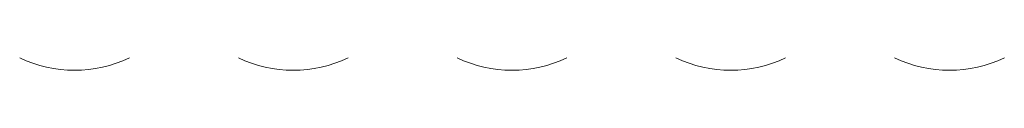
# Model space of a CAD drawing. Header units: metres. Extents: x 5.7 to 89.8, y 4 to 63.5.
# Tile 338 of 475: x 47.3209 to 49.142, y 49.8094 to 49.8323. Entities that reach past the tile are written whole.
import ezdxf

# ---------------------------------------------------------------- set-up
doc = ezdxf.new("R2010")
doc.units = ezdxf.units.M
doc.header["$MEASUREMENT"] = 0
doc.layers.add('PDF17_dim', color=7, linetype='Continuous')

msp = doc.modelspace()

# ---------------------------------------------------------------- linework, layer by layer
at = {"layer": 'PDF17_dim', "lineweight": 20}
for centre in [(47.4224, 50.0453), (47.8269, 50.0453), (48.2314, 50.0453), (48.636, 50.0453), (49.0405, 50.0453)]:
    msp.add_arc(centre, 0.236, 244.5118, 295.4882, dxfattribs=at)

doc.saveas('drawing.dxf')
